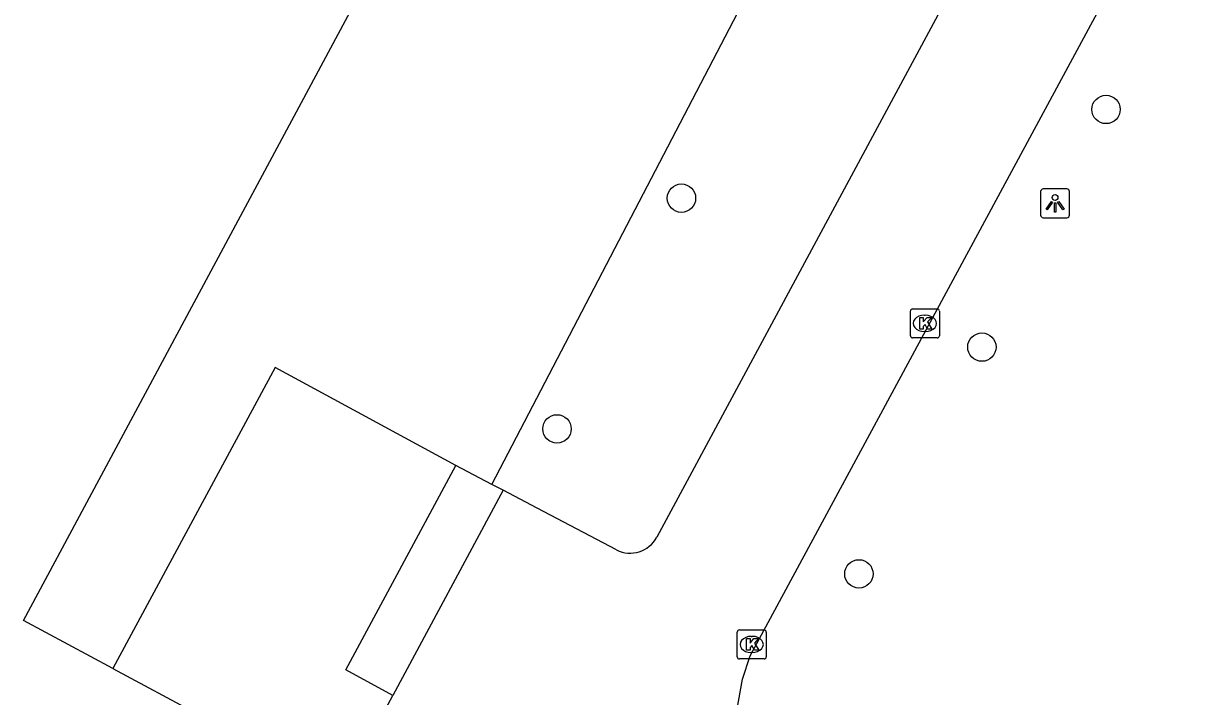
# Model space of a CAD drawing. Extents: x 159489 to 160304, y 383826 to 384530.
# Drawn here: x 159900.73 to 159941.36, y 384093.22 to 384116.4 of the extents above; entities that cross this region are included whole.
import ezdxf

# ---------------------------------------------------------------- set-up
doc = ezdxf.new("R2010")
doc.units = 0
for name, color, linetype in [('IMGEO_Boom', 7, 'Continuous'), ('IMGEO_Kolk', 7, 'Continuous'), ('IMGEO_Lichtpunt', 7, 'Continuous'), ('IMGEO_Pand', 7, 'Continuous'), ('IMGEO_Voetgangersgebied_gesloten', 7, 'Continuous'), ('IMGEO_Voetpad_op_trap', 7, 'Continuous'), ('IMGEO_Voetpad_open', 7, 'Continuous')]:
    doc.layers.add(name, color=color, linetype=linetype)

msp = doc.modelspace()

# ---------------------------------------------------------------- linework, layer by layer
at = {"layer": 'IMGEO_Boom'}
for centre in [(159938.012, 384113.445), (159923.387, 384110.389), (159933.734, 384105.256), (159919.1, 384102.439), (159929.499, 384097.444)]:
    msp.add_circle(centre, 0.489, dxfattribs=at)
at = {"layer": 'IMGEO_Kolk'}
for p, q in [((159931.271, 384105.649), (159931.271, 384106.501)), ((159931.346, 384106.575), (159932.198, 384106.575)), ((159931.759, 384106.355), (159931.784, 384106.355)), ((159932.272, 384106.501), (159932.272, 384105.649)), ((159932.198, 384105.575), (159931.346, 384105.575)), ((159931.782, 384105.795), (159931.757, 384105.795)), ((159925.306, 384094.586), (159925.306, 384095.438)), ((159925.381, 384095.512), (159926.233, 384095.512)), ((159926.307, 384095.438), (159926.307, 384094.586)), ((159925.794, 384095.292), (159925.819, 384095.292)), ((159926.233, 384094.512), (159925.381, 384094.512)), ((159925.817, 384094.732), (159925.792, 384094.732))]:
    msp.add_line(p, q, dxfattribs=at)
for points in [[(159931.271, 384105.649), (159931.271, 384106.501)], [(159931.346, 384106.575), (159932.198, 384106.575)], [(159932.272, 384106.501), (159932.272, 384105.649)], [(159931.592, 384106.275), (159931.715, 384106.275), (159931.715, 384106.124), (159931.845, 384106.275), (159932.009, 384106.275), (159931.863, 384106.124), (159932.016, 384105.875), (159931.864, 384105.875), (159931.779, 384106.039), (159931.715, 384105.972), (159931.715, 384105.875), (159931.592, 384105.875), (159931.592, 384106.275)], [(159932.198, 384105.575), (159931.346, 384105.575)], [(159925.306, 384094.586), (159925.306, 384095.438)], [(159925.381, 384095.512), (159926.233, 384095.512)], [(159926.307, 384095.438), (159926.307, 384094.586)], [(159925.627, 384095.212), (159925.75, 384095.212), (159925.75, 384095.061), (159925.88, 384095.212), (159926.044, 384095.212), (159925.898, 384095.061), (159926.051, 384094.812), (159925.899, 384094.812), (159925.814, 384094.976), (159925.75, 384094.909), (159925.75, 384094.812), (159925.627, 384094.812), (159925.627, 384095.212)], [(159926.233, 384094.512), (159925.381, 384094.512)]]:
    msp.add_lwpolyline(points, dxfattribs=at)
for centre, start, end in [((159931.348, 384106.499), 91.552, 178.448), ((159931.348, 384106.499), 91.552, 178.448), ((159932.196, 384106.499), 1.552, 88.448), ((159932.196, 384106.499), 1.552, 88.448), ((159931.348, 384105.651), 181.552, 268.448), ((159931.348, 384105.651), 181.552, 268.448), ((159932.196, 384105.651), 271.552, 358.448), ((159932.196, 384105.651), 271.552, 358.448), ((159925.383, 384095.436), 91.552, 178.448), ((159925.383, 384095.436), 91.552, 178.448), ((159926.231, 384095.436), 1.552, 88.448), ((159926.231, 384095.436), 1.552, 88.448), ((159925.383, 384094.588), 181.552, 268.448), ((159925.383, 384094.588), 181.552, 268.448), ((159926.231, 384094.588), 271.552, 358.448), ((159926.231, 384094.588), 271.552, 358.448)]:
    msp.add_arc(centre, 0.0765, start, end, dxfattribs=at)
for centre, major_axis, ratio, start_param, end_param in [((159931.758, 384106.075), (-0.387, 0.002), 0.722429, 4.712389, 7.853982), ((159931.783, 384106.075), (-0.39, 0.002), 0.717154, 1.570796, 4.712389), ((159925.793, 384095.012), (-0.387, 0.002), 0.722429, 4.712389, 7.853982), ((159925.818, 384095.012), (-0.39, 0.002), 0.717154, 1.570796, 4.712389)]:
    msp.add_ellipse(centre, major_axis=major_axis, ratio=ratio, start_param=start_param, end_param=end_param, dxfattribs=at)
at = {"layer": 'IMGEO_Lichtpunt'}
for p, q in [((159935.756, 384110.614), (159935.756, 384109.807)), ((159935.756, 384110.614), (159935.756, 384109.807)), ((159936.658, 384110.709), (159935.85, 384110.709)), ((159936.658, 384110.709), (159935.85, 384110.709)), ((159936.752, 384109.807), (159936.752, 384110.614)), ((159936.752, 384109.807), (159936.752, 384110.614)), ((159935.85, 384109.713), (159936.658, 384109.713)), ((159935.85, 384109.713), (159936.658, 384109.713))]:
    msp.add_line(p, q, dxfattribs=at)
for points in [[(159936.13, 384110.278), (159936.169, 384110.25), (159935.981, 384109.988), (159935.943, 384110.015), (159936.13, 384110.278)], [(159936.232, 384110.23), (159936.279, 384110.23), (159936.279, 384109.908), (159936.232, 384109.908), (159936.232, 384110.23)], [(159936.342, 384110.25), (159936.38, 384110.277), (159936.567, 384110.015), (159936.528, 384109.987), (159936.342, 384110.25)]]:
    msp.add_lwpolyline(points, dxfattribs=at)
msp.add_circle((159936.255, 384110.412), 0.0994, dxfattribs=at)
for centre, start, end in [((159935.85, 384110.614), 90, 180), ((159935.85, 384110.614), 90, 180), ((159936.658, 384110.614), 0, 90), ((159936.658, 384110.614), 0, 90), ((159935.85, 384109.807), 180, 270), ((159935.85, 384109.807), 180, 270), ((159936.658, 384109.807), 270, 0), ((159936.658, 384109.807), 270, 360)]:
    msp.add_arc(centre, 0.0946, start, end, dxfattribs=at)
at = {"layer": 'IMGEO_Pand'}
for points in [[(159903.809, 384094.187), (159900.73, 384095.84), (159917.69, 384127.479)], [(159903.809, 384094.187), (159909.709, 384091.02), (159908.049, 384087.919), (159908.17, 384087.859), (159907.98, 384087.5), (159907.859, 384087.559), (159904.649, 384081.57), (159904.769, 384081.51), (159904.579, 384081.159), (159904.459, 384081.219), (159901.989, 384076.619), (159900.948, 384074.676)]]:
    msp.add_lwpolyline(points, dxfattribs=at)
at = {"layer": 'IMGEO_Voetgangersgebied_gesloten'}
for points in [[(159937.141, 384125.859), (159922.54, 384098.71)], [(159920.135, 384063.9), (159925.487, 384093.814), (159925.758, 384094.623), (159941.364, 384123.56)], [(159921.145, 384098.268), (159918.413, 384099.707), (159917.244, 384100.323)], [(159911.537, 384089.703), (159913.444, 384093.252)]]:
    msp.add_lwpolyline(points, dxfattribs=at)
msp.add_arc((159921.614, 384099.21), 1.053, 243.5474, 331.6137, dxfattribs=at)
at = {"layer": 'IMGEO_Voetpad_op_trap'}
for points in [[(159913.444, 384093.252), (159911.824, 384094.143), (159915.612, 384101.18)], [(159917.244, 384100.323), (159913.444, 384093.252)], [(159917.244, 384100.323), (159916.853, 384100.528)]]:
    msp.add_lwpolyline(points, dxfattribs=at)
at = {"layer": 'IMGEO_Voetpad_open'}
for points in [[(159916.853, 384100.528), (159929.13, 384124.085)], [(159915.612, 384101.18), (159909.394, 384104.552), (159903.809, 384094.187)], [(159916.853, 384100.528), (159915.612, 384101.18)]]:
    msp.add_lwpolyline(points, dxfattribs=at)

doc.saveas('drawing.dxf')
